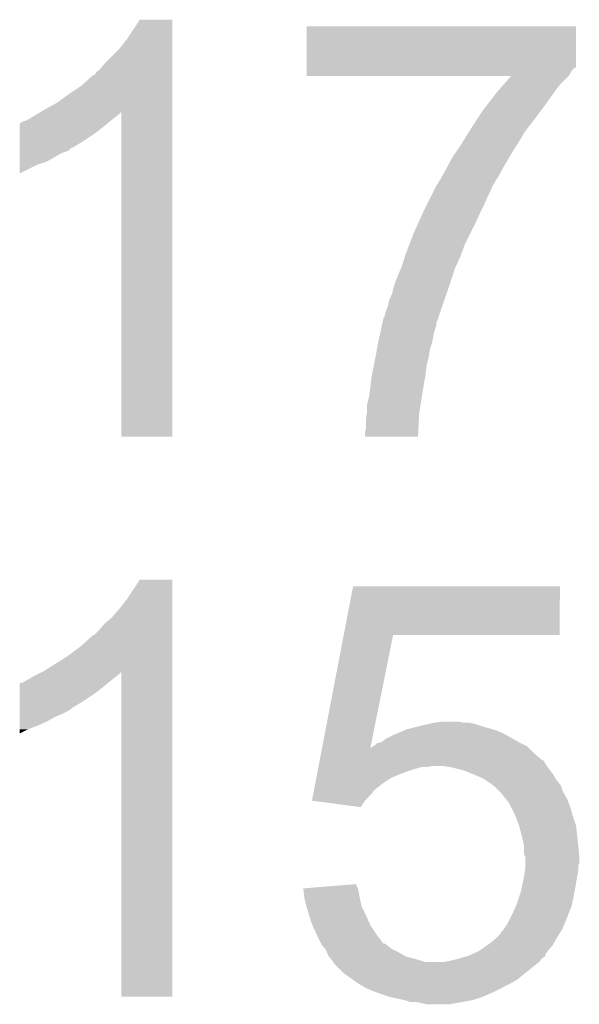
# Model space of a CAD drawing. Extents: x -9 to 122, y -9 to 65.
# Tile 257 of 308: x 80.6 to 81.91, y 49.14 to 51.45. Entities that reach past the tile are written whole.
import ezdxf

# ---------------------------------------------------------------- set-up
doc = ezdxf.new("R2010")
doc.units = 0
doc.layers.add('CLICKER_4_FOR_R7FA4M2A_V100_GTO', color=12, linetype='CONTINUOUS')

msp = doc.modelspace()

# ---------------------------------------------------------------- linework, layer by layer
at = {"layer": 'CLICKER_4_FOR_R7FA4M2A_V100_GTO'}
for points in [[(80.85074, 51.40452), (80.881214, 51.450218), (80.957418, 51.40452), (80.95742, 51.450218)], [(80.881214, 51.450218), (80.88123, 51.45024), (80.95742, 51.450218), (80.88123, 51.45024)], [(81.272384, 51.34102), (81.2724, 51.434978), (81.90484, 51.34102), (81.90484, 51.434978)], [(81.2724, 51.434978), (81.272402, 51.435), (81.90484, 51.434978), (81.272402, 51.435)], [(80.83296, 51.381662), (80.85074, 51.40452), (80.957418, 51.381662), (80.957418, 51.40452)], [(80.797398, 51.346098), (80.83296, 51.381662), (80.957416, 51.346098), (80.957418, 51.381662)], [(80.777082, 51.323244), (80.779626, 51.328322), (80.957416, 51.323244), (80.957416, 51.328322)], [(80.779626, 51.328322), (80.784702, 51.330864), (80.957416, 51.328322), (80.957416, 51.330864)], [(80.784702, 51.330864), (80.797398, 51.346098), (80.957416, 51.330864), (80.957416, 51.346098)], [(81.27238, 51.3207), (81.272382, 51.330856), (81.889598, 51.3207), (81.894678, 51.330856)], [(81.272382, 51.338474), (81.272384, 51.34102), (81.904826, 51.338474), (81.90484, 51.34102)], [(81.272382, 51.335938), (81.272382, 51.338474), (81.89976, 51.335938), (81.904826, 51.338474)], [(81.272382, 51.330856), (81.272382, 51.335938), (81.894678, 51.330856), (81.89976, 51.335938)], [(80.744062, 51.295302), (80.772006, 51.3207), (80.957416, 51.295302), (80.957416, 51.3207)], [(80.772006, 51.3207), (80.774546, 51.320706), (80.957416, 51.3207), (80.957416, 51.320706)], [(80.774546, 51.320706), (80.777082, 51.323244), (80.957416, 51.320706), (80.957416, 51.323244)], [(81.27238, 51.318182), (81.27238, 51.3207), (81.88708, 51.318182), (81.889598, 51.3207)], [(81.752392, 51.31816), (81.27238, 51.318182), (81.887058, 51.31816), (81.88708, 51.318182)], [(81.736852, 51.300378), (81.752392, 51.31816), (81.869278, 51.300378), (81.887058, 51.31816)], [(80.71358, 51.27498), (80.744062, 51.295302), (80.957416, 51.27498), (80.957416, 51.295302)], [(81.71688, 51.27752), (81.725758, 51.28768), (81.851862, 51.27752), (81.85912, 51.28768)], [(81.725758, 51.28768), (81.736852, 51.300378), (81.85912, 51.28768), (81.869278, 51.300378)], [(80.685642, 51.25466), (80.71358, 51.27498), (80.957414, 51.25466), (80.957416, 51.27498)], [(81.697456, 51.25212), (81.71688, 51.27752), (81.83372, 51.25212), (81.851862, 51.27752)], [(80.63653, 51.22672), (80.649172, 51.234304), (80.830418, 51.22672), (80.838002, 51.234304)], [(80.649172, 51.234304), (80.6577, 51.23942), (80.957414, 51.234304), (80.957414, 51.23942)], [(80.6577, 51.23942), (80.685642, 51.25466), (80.957414, 51.23942), (80.957414, 51.25466)], [(80.83804, 50.472362), (80.838002, 51.234304), (80.957398, 50.472362), (80.957414, 51.234304)], [(81.669068, 51.21148), (81.68386, 51.234338), (81.80324, 51.21148), (81.820382, 51.234338)], [(81.68386, 51.234338), (81.697456, 51.25212), (81.820382, 51.234338), (81.83372, 51.25212)], [(80.601824, 51.208942), (80.606902, 51.21148), (80.807562, 51.208942), (80.810734, 51.21148)], [(80.606902, 51.21148), (80.61452, 51.21402), (80.810734, 51.21148), (80.81391, 51.21402)], [(80.61452, 51.21402), (80.624678, 51.2191), (80.81391, 51.21402), (80.82026, 51.2191)], [(80.624678, 51.2191), (80.624682, 51.219102), (80.82026, 51.2191), (80.820262, 51.219102)], [(80.624682, 51.219102), (80.632298, 51.22418), (80.820262, 51.219102), (80.827032, 51.22418)], [(80.632298, 51.22418), (80.63653, 51.22672), (80.827032, 51.22418), (80.830418, 51.22672)], [(81.65592, 51.19116), (81.669068, 51.21148), (81.787434, 51.19116), (81.80324, 51.21148)], [(80.599284, 51.19624), (80.599286, 51.206406), (80.79232, 51.19624), (80.804518, 51.206406)], [(80.599284, 51.181), (80.599284, 51.19624), (80.772, 51.181), (80.79232, 51.19624)], [(80.599286, 51.206406), (80.60182, 51.20894), (80.804518, 51.206406), (80.80756, 51.20894)], [(80.60182, 51.20894), (80.601824, 51.208942), (80.80756, 51.20894), (80.807562, 51.208942)], [(81.638456, 51.16322), (81.65433, 51.188618), (81.77022, 51.16322), (81.785458, 51.188618)], [(81.65433, 51.188618), (81.65592, 51.19116), (81.785458, 51.188618), (81.787434, 51.19116)], [(80.599282, 51.16576), (80.599284, 51.181), (80.749142, 51.16576), (80.772, 51.181)], [(80.599282, 51.15052), (80.599282, 51.16576), (80.723736, 51.15052), (80.749142, 51.16576)], [(80.599282, 51.150514), (80.599282, 51.15052), (80.721194, 51.150514), (80.723736, 51.15052)], [(80.599282, 51.1429), (80.599282, 51.150514), (80.713576, 51.1429), (80.721194, 51.150514)], [(80.599282, 51.13782), (80.599282, 51.1429), (80.698338, 51.13782), (80.713576, 51.1429)], [(81.619632, 51.13528), (81.63052, 51.15052), (81.75244, 51.13528), (81.762138, 51.15052)], [(81.63052, 51.15052), (81.638456, 51.16322), (81.762138, 51.15052), (81.77022, 51.16322)], [(80.59928, 51.1175), (80.599282, 51.13782), (80.662778, 51.1175), (80.698338, 51.13782)], [(81.60766, 51.114958), (81.61782, 51.132742), (81.740584, 51.114958), (81.750958, 51.132742)], [(81.61782, 51.132742), (81.619632, 51.13528), (81.750958, 51.132742), (81.75244, 51.13528)], [(80.59928, 51.10988), (80.59928, 51.1175), (80.63992, 51.10988), (80.662778, 51.1175)], [(80.59928, 51.089596), (80.59928, 51.10988), (80.59928, 51.089596), (80.63992, 51.10988)], [(81.59242, 51.087018), (81.60004, 51.09972), (81.724958, 51.087018), (81.731888, 51.09972)], [(81.60004, 51.09972), (81.60258, 51.1048), (81.731888, 51.09972), (81.73466, 51.1048)], [(81.60258, 51.1048), (81.60766, 51.114958), (81.73466, 51.1048), (81.740584, 51.114958)], [(81.582262, 51.069242), (81.585642, 51.074316), (81.71434, 51.069242), (81.716878, 51.074316)], [(81.585642, 51.074316), (81.587338, 51.07686), (81.716878, 51.074316), (81.719418, 51.07686)], [(81.587338, 51.07686), (81.58734, 51.076862), (81.719418, 51.07686), (81.719418, 51.076862)], [(81.58734, 51.076862), (81.59242, 51.087018), (81.719418, 51.076862), (81.724958, 51.087018)], [(81.56321, 51.03368), (81.57083, 51.04892), (81.69656, 51.03368), (81.70418, 51.04892)], [(81.57083, 51.04892), (81.577182, 51.06162), (81.70418, 51.04892), (81.70926, 51.06162)], [(81.577182, 51.06162), (81.579722, 51.064164), (81.70926, 51.06162), (81.710954, 51.064164)], [(81.579722, 51.064164), (81.582258, 51.069238), (81.710954, 51.064164), (81.714338, 51.069238)], [(81.582258, 51.069238), (81.582262, 51.069242), (81.714338, 51.069238), (81.71434, 51.069242)], [(81.55432, 51.0159), (81.56321, 51.03368), (81.68894, 51.0159), (81.69656, 51.03368)], [(81.54462, 50.99558), (81.54924, 51.00574), (81.67878, 50.99558), (81.68386, 51.00574)], [(81.54924, 51.00574), (81.55432, 51.0159), (81.68386, 51.00574), (81.68894, 51.0159)], [(81.53423, 50.97272), (81.54462, 50.99558), (81.66862, 50.97272), (81.67878, 50.99558)], [(81.52384, 50.94986), (81.53423, 50.97272), (81.65719, 50.94986), (81.66862, 50.97272)], [(81.513194, 50.921918), (81.52384, 50.94986), (81.64322, 50.921918), (81.65719, 50.94986)], [(81.503518, 50.89652), (81.513194, 50.921918), (81.633982, 50.89652), (81.64322, 50.921918)], [(81.495902, 50.87112), (81.502756, 50.893982), (81.622668, 50.87112), (81.63306, 50.893982)], [(81.502756, 50.893982), (81.503518, 50.89652), (81.63306, 50.893982), (81.633982, 50.89652)], [(81.48574, 50.84826), (81.493642, 50.866038), (81.614432, 50.84826), (81.62036, 50.866038)], [(81.493642, 50.866038), (81.495902, 50.87112), (81.62036, 50.866038), (81.622668, 50.87112)], [(81.478122, 50.827942), (81.48574, 50.84826), (81.60766, 50.827942), (81.614432, 50.84826)], [(81.47304, 50.807622), (81.478122, 50.827942), (81.600886, 50.807622), (81.60766, 50.827942)], [(81.465422, 50.789842), (81.47195, 50.80508), (81.594764, 50.789842), (81.60004, 50.80508)], [(81.47195, 50.80508), (81.47304, 50.807622), (81.60004, 50.80508), (81.600886, 50.807622)], [(81.457802, 50.764442), (81.46288, 50.777142), (81.585972, 50.764442), (81.590368, 50.777142)], [(81.46288, 50.777142), (81.465422, 50.789842), (81.590368, 50.777142), (81.594764, 50.789842)], [(81.45051, 50.739036), (81.452722, 50.749202), (81.57718, 50.739036), (81.580698, 50.749202)], [(81.452722, 50.749202), (81.455262, 50.754282), (81.580698, 50.749202), (81.582456, 50.754282)], [(81.455262, 50.754282), (81.457802, 50.764442), (81.582456, 50.754282), (81.585972, 50.764442)], [(81.446094, 50.718718), (81.449406, 50.733958), (81.5721, 50.718718), (81.577178, 50.733958)], [(81.449406, 50.733958), (81.45051, 50.739036), (81.577178, 50.733958), (81.57718, 50.739036)], [(81.440572, 50.69332), (81.446094, 50.718718), (81.567018, 50.69332), (81.5721, 50.718718)], [(81.43771, 50.678078), (81.44002, 50.69078), (81.56194, 50.678078), (81.56617, 50.69078)], [(81.44002, 50.69078), (81.440572, 50.69332), (81.56617, 50.69078), (81.567018, 50.69332)], [(81.430366, 50.639978), (81.434432, 50.6603), (81.55432, 50.639978), (81.5594, 50.6603)], [(81.434432, 50.6603), (81.43494, 50.66284), (81.5594, 50.6603), (81.559762, 50.66284)], [(81.43494, 50.66284), (81.43771, 50.678078), (81.559762, 50.66284), (81.56194, 50.678078)], [(81.426304, 50.61966), (81.430366, 50.639978), (81.55178, 50.61966), (81.55432, 50.639978)], [(81.42224, 50.58918), (81.42478, 50.612038), (81.5467, 50.58918), (81.550508, 50.612038)], [(81.42478, 50.612038), (81.426304, 50.61966), (81.550508, 50.612038), (81.55178, 50.61966)], [(81.420334, 50.57394), (81.42224, 50.58918), (81.54416, 50.57394), (81.5467, 50.58918)], [(81.41462, 50.548542), (81.4197, 50.568862), (81.540148, 50.548542), (81.543358, 50.568862)], [(81.4197, 50.568862), (81.420334, 50.57394), (81.543358, 50.568862), (81.54416, 50.57394)], [(81.41462, 50.533302), (81.41462, 50.548542), (81.537742, 50.533302), (81.540148, 50.548542)], [(81.41208, 50.51552), (81.41353, 50.525678), (81.536052, 50.51552), (81.53654, 50.525678)], [(81.41353, 50.525678), (81.41462, 50.533302), (81.53654, 50.525678), (81.537742, 50.533302)], [(81.41208, 50.492662), (81.41208, 50.51552), (81.534954, 50.492662), (81.536052, 50.51552)], [(80.957398, 50.47234), (80.83804, 50.472362), (80.957398, 50.47234), (80.957398, 50.472362)], [(81.40954, 50.482502), (81.41208, 50.492662), (81.534466, 50.482502), (81.534954, 50.492662)], [(81.40954, 50.472362), (81.40954, 50.482502), (81.533978, 50.472362), (81.534466, 50.482502)], [(81.533978, 50.47234), (81.40954, 50.472362), (81.533978, 50.47234), (81.533978, 50.472362)], [(80.85074, 50.09134), (80.881214, 50.137038), (80.957418, 50.09134), (80.95742, 50.137038)], [(80.881214, 50.137038), (80.88123, 50.13706), (80.95742, 50.137038), (80.88123, 50.13706)], [(81.359676, 50.00752), (81.381612, 50.121798), (81.866718, 50.00752), (81.86674, 50.121798)], [(81.381612, 50.121798), (81.381618, 50.12182), (81.86674, 50.121798), (81.381618, 50.12182)], [(80.83296, 50.068478), (80.85074, 50.09134), (80.957418, 50.068478), (80.957418, 50.09134)], [(80.815182, 50.04816), (80.83296, 50.068478), (80.957418, 50.04816), (80.957418, 50.068478)], [(80.7974, 50.032922), (80.815182, 50.04816), (80.957416, 50.032922), (80.957418, 50.04816)], [(80.774546, 50.007526), (80.7847, 50.01768), (80.957416, 50.007526), (80.957416, 50.01768)], [(80.7847, 50.01768), (80.7974, 50.032922), (80.957416, 50.01768), (80.957416, 50.032922)], [(80.74406, 49.98212), (80.772006, 50.00752), (80.957416, 49.98212), (80.957416, 50.00752)], [(80.772006, 50.00752), (80.774546, 50.007526), (80.957416, 50.00752), (80.957416, 50.007526)], [(81.30897, 49.743366), (81.359672, 50.007502), (81.422266, 49.743366), (81.475576, 50.007502)], [(81.359672, 50.007502), (81.359676, 50.00752), (81.475576, 50.007502), (81.866718, 50.00752)], [(80.713578, 49.95926), (80.74406, 49.98212), (80.957416, 49.95926), (80.957416, 49.98212)], [(80.6577, 49.923702), (80.713578, 49.95926), (80.957414, 49.923702), (80.957416, 49.95926)], [(80.63738, 49.91354), (80.652544, 49.921124), (80.830418, 49.91354), (80.838002, 49.921124)], [(80.652544, 49.921124), (80.6577, 49.923702), (80.957414, 49.921124), (80.957414, 49.923702)], [(80.83804, 49.159182), (80.838002, 49.921124), (80.957398, 49.159182), (80.957414, 49.921124)], [(80.599286, 49.893226), (80.601826, 49.89576), (80.804518, 49.893226), (80.80756, 49.89576)], [(80.601826, 49.89576), (80.606906, 49.895764), (80.80756, 49.89576), (80.807564, 49.895764)], [(80.606906, 49.895764), (80.614522, 49.90084), (80.807564, 49.895764), (80.81391, 49.90084)], [(80.614522, 49.90084), (80.624678, 49.90592), (80.81391, 49.90084), (80.82026, 49.90592)], [(80.624678, 49.90592), (80.624682, 49.905922), (80.82026, 49.90592), (80.820262, 49.905922)], [(80.624682, 49.905922), (80.632302, 49.911), (80.820262, 49.905922), (80.827032, 49.911)], [(80.632302, 49.911), (80.63738, 49.91354), (80.827032, 49.911), (80.830418, 49.91354)], [(80.599284, 49.88306), (80.599286, 49.893226), (80.79232, 49.88306), (80.804518, 49.893226)], [(80.599284, 49.86782), (80.599284, 49.88306), (80.772, 49.86782), (80.79232, 49.88306)], [(80.599282, 49.85258), (80.599284, 49.86782), (80.749142, 49.85258), (80.772, 49.86782)], [(80.599282, 49.83734), (80.599282, 49.85258), (80.723736, 49.83734), (80.749142, 49.85258)], [(80.599282, 49.837318), (80.599282, 49.83734), (80.7212, 49.837318), (80.723736, 49.83734)], [(80.599282, 49.834796), (80.599282, 49.837318), (80.721192, 49.834796), (80.7212, 49.837318)], [(80.599282, 49.82972), (80.599282, 49.834796), (80.713578, 49.82972), (80.721192, 49.834796)], [(80.599282, 49.8221), (80.599282, 49.82972), (80.69834, 49.8221), (80.713578, 49.82972)], [(80.59928, 49.81448), (80.599282, 49.8221), (80.680558, 49.81448), (80.69834, 49.8221)], [(80.59928, 49.80432), (80.59928, 49.81448), (80.662778, 49.80432), (80.680558, 49.81448)], [(80.59928, 49.79416), (80.59928, 49.80432), (80.63992, 49.79416), (80.662778, 49.80432)], [(81.5721, 49.80178), (81.589882, 49.80432), (81.640682, 49.80178), (81.627982, 49.80432)], [(80.59928, 49.78654), (80.59928, 49.79416), (80.6196, 49.78654), (80.63992, 49.79416)], [(80.59928, 49.776416), (80.59928, 49.78654), (80.59928, 49.776416), (80.6196, 49.78654)], [(81.484216, 49.77638), (81.502504, 49.784), (81.734662, 49.77638), (81.716882, 49.784)], [(81.502504, 49.784), (81.508602, 49.78654), (81.716882, 49.784), (81.707992, 49.78654)], [(81.508602, 49.78654), (81.53908, 49.79416), (81.707992, 49.78654), (81.68132, 49.79416)], [(81.53908, 49.79416), (81.561084, 49.799238), (81.68132, 49.79416), (81.66608, 49.799238)], [(81.561084, 49.799238), (81.5721, 49.80178), (81.66608, 49.799238), (81.653382, 49.80178)], [(81.437486, 49.753522), (81.447636, 49.75606), (81.775296, 49.753522), (81.77022, 49.75606)], [(81.447636, 49.75606), (81.447644, 49.756062), (81.77022, 49.75606), (81.770218, 49.756062)], [(81.447644, 49.756062), (81.457802, 49.76368), (81.770218, 49.756062), (81.756886, 49.76368)], [(81.457802, 49.76368), (81.47812, 49.77384), (81.756886, 49.76368), (81.739108, 49.77384)], [(81.47812, 49.77384), (81.484216, 49.77638), (81.739108, 49.77384), (81.734662, 49.77638)], [(81.306532, 49.73066), (81.30897, 49.74336), (81.80578, 49.73066), (81.79308, 49.74336)], [(81.30897, 49.74336), (81.30897, 49.743366), (81.422266, 49.74336), (81.424786, 49.743366)], [(81.422266, 49.74336), (81.422266, 49.743366), (81.79308, 49.74336), (81.793074, 49.743366)], [(81.424786, 49.743366), (81.427318, 49.745898), (81.793074, 49.743366), (81.79054, 49.745898)], [(81.427318, 49.745898), (81.427324, 49.745902), (81.79054, 49.745898), (81.790534, 49.745902)], [(81.427324, 49.745902), (81.4324, 49.748442), (81.790534, 49.745902), (81.785454, 49.748442)], [(81.4324, 49.748442), (81.437486, 49.753522), (81.785454, 49.748442), (81.775296, 49.753522)], [(81.302142, 49.707798), (81.303118, 49.712874), (81.831182, 49.707798), (81.828642, 49.712874)], [(81.303118, 49.712874), (81.303606, 49.715418), (81.828642, 49.712874), (81.823564, 49.715418)], [(81.303606, 49.715418), (81.306532, 49.73066), (81.823564, 49.715418), (81.80578, 49.73066)], [(81.29678, 49.67986), (81.298242, 49.68748), (81.48828, 49.67986), (81.5086, 49.68748)], [(81.298242, 49.68748), (81.299218, 49.69256), (81.5086, 49.68748), (81.52384, 49.69256)], [(81.299218, 49.69256), (81.300194, 49.69764), (81.52384, 49.69256), (81.541616, 49.69764)], [(81.300194, 49.69764), (81.30068, 49.70018), (81.554318, 49.69764), (81.567018, 49.70018)], [(81.30068, 49.70018), (81.302142, 49.707798), (81.83626, 49.70018), (81.831182, 49.707798)], [(81.610198, 49.69764), (81.592418, 49.70018), (81.838166, 49.69764), (81.83626, 49.70018)], [(81.640678, 49.69002), (81.610198, 49.69764), (81.843882, 49.69002), (81.838166, 49.69764)], [(81.66608, 49.67986), (81.640678, 49.69002), (81.851502, 49.67986), (81.843882, 49.69002)], [(81.293368, 49.66208), (81.295316, 49.672238), (81.45526, 49.66208), (81.470498, 49.672238)], [(81.295316, 49.672238), (81.29678, 49.67986), (81.470498, 49.672238), (81.48828, 49.67986)], [(81.666086, 49.679858), (81.66608, 49.67986), (81.851502, 49.679858), (81.851502, 49.67986)], [(81.68894, 49.6697), (81.666086, 49.679858), (81.857598, 49.6697), (81.851502, 49.679858)], [(81.69275, 49.66716), (81.68894, 49.6697), (81.85912, 49.66716), (81.857598, 49.6697)], [(81.70418, 49.65954), (81.69275, 49.66716), (81.865216, 49.65954), (81.85912, 49.66716)], [(81.287516, 49.6316), (81.289954, 49.644298), (81.42224, 49.6316), (81.432398, 49.644298)], [(81.289954, 49.644298), (81.291904, 49.65446), (81.432398, 49.644298), (81.4451, 49.65446)], [(81.291904, 49.65446), (81.293368, 49.66208), (81.4451, 49.65446), (81.45526, 49.66208)], [(81.710534, 49.654458), (81.70418, 49.65954), (81.86928, 49.654458), (81.865216, 49.65954)], [(81.716878, 49.649382), (81.710534, 49.654458), (81.870972, 49.649382), (81.86928, 49.654458)], [(81.72704, 49.63922), (81.716878, 49.649382), (81.87436, 49.63922), (81.870972, 49.649382)], [(81.285084, 49.618924), (81.287516, 49.6316), (81.409564, 49.618924), (81.42224, 49.6316)], [(81.285264, 49.6189), (81.285084, 49.618924), (81.40954, 49.6189), (81.409564, 49.618924)], [(81.399368, 49.603662), (81.285264, 49.6189), (81.399368, 49.603662), (81.40954, 49.6189)], [(81.727042, 49.639218), (81.72704, 49.63922), (81.87436, 49.639218), (81.87436, 49.63922)], [(81.741264, 49.62144), (81.727042, 49.639218), (81.88452, 49.62144), (81.87436, 49.639218)], [(81.74736, 49.61382), (81.741264, 49.62144), (81.887378, 49.61382), (81.88452, 49.62144)], [(81.75371, 49.601122), (81.74736, 49.61382), (81.892138, 49.601122), (81.887378, 49.61382)], [(81.76006, 49.58842), (81.75371, 49.601122), (81.89577, 49.58842), (81.892138, 49.601122)], [(81.762094, 49.58334), (81.76006, 49.58842), (81.89722, 49.58334), (81.89577, 49.58842)], [(81.77022, 49.563022), (81.762094, 49.58334), (81.903994, 49.563022), (81.89722, 49.58334)], [(81.770914, 49.560478), (81.77022, 49.563022), (81.90484, 49.560478), (81.903994, 49.563022)], [(81.777148, 49.53762), (81.770914, 49.560478), (81.90738, 49.53762), (81.90484, 49.560478)], [(81.77784, 49.53508), (81.777148, 49.53762), (81.907636, 49.53508), (81.90738, 49.53762)], [(81.78292, 49.512222), (81.77784, 49.53508), (81.90992, 49.512222), (81.907636, 49.53508)], [(81.78292, 49.494444), (81.78292, 49.512222), (81.911698, 49.494444), (81.90992, 49.512222)], [(81.785458, 49.486822), (81.78292, 49.494444), (81.91246, 49.486822), (81.911698, 49.494444)], [(81.78546, 49.474118), (81.785458, 49.486822), (81.912458, 49.474118), (81.91246, 49.486822)], [(81.784732, 49.453798), (81.78546, 49.458882), (81.90992, 49.453798), (81.90992, 49.458882)], [(81.78546, 49.466496), (81.78546, 49.474118), (81.90992, 49.466496), (81.912458, 49.474118)], [(81.78546, 49.458882), (81.78546, 49.466496), (81.90992, 49.458882), (81.90992, 49.466496)], [(81.776388, 49.41062), (81.78292, 49.4411), (81.9023, 49.41062), (81.90738, 49.4411)], [(81.78292, 49.4411), (81.784732, 49.453798), (81.90738, 49.4411), (81.90992, 49.453798)], [(81.26478, 49.41316), (81.295914, 49.415696), (81.392606, 49.41316), (81.39176, 49.415696)], [(81.265342, 49.40808), (81.26478, 49.41316), (81.3943, 49.40808), (81.392606, 49.41316)], [(81.295914, 49.415696), (81.327072, 49.418234), (81.39176, 49.415696), (81.389226, 49.418234)], [(81.327072, 49.418234), (81.38922, 49.423296), (81.389226, 49.418234), (81.38922, 49.423296)], [(81.7753, 49.405542), (81.776388, 49.41062), (81.901284, 49.405542), (81.9023, 49.41062)], [(81.267022, 49.39284), (81.265342, 49.40808), (81.39684, 49.39284), (81.3943, 49.40808)], [(81.2673, 49.390302), (81.267022, 49.39284), (81.397404, 49.390302), (81.39684, 49.39284)], [(81.27238, 49.36998), (81.2673, 49.390302), (81.40192, 49.36998), (81.397404, 49.390302)], [(81.76514, 49.37506), (81.7753, 49.405542), (81.895186, 49.37506), (81.901284, 49.405542)], [(81.272382, 49.369978), (81.27238, 49.36998), (81.40192, 49.369978), (81.40192, 49.36998)], [(81.27873, 49.34966), (81.272382, 49.369978), (81.41208, 49.34966), (81.40192, 49.369978)], [(81.75498, 49.3522), (81.76401, 49.372518), (81.88655, 49.3522), (81.894678, 49.372518)], [(81.76401, 49.372518), (81.76514, 49.37506), (81.894678, 49.372518), (81.895186, 49.37506)], [(81.285078, 49.329342), (81.27873, 49.34966), (81.421112, 49.329342), (81.41208, 49.34966)], [(81.746088, 49.33442), (81.75498, 49.3522), (81.87944, 49.33442), (81.88655, 49.3522)], [(81.286254, 49.326798), (81.285078, 49.329342), (81.422242, 49.326798), (81.421112, 49.329342)], [(81.296804, 49.30394), (81.286254, 49.326798), (81.43748, 49.30394), (81.422242, 49.326798)], [(81.73466, 49.31664), (81.74482, 49.331882), (81.871818, 49.31664), (81.878352, 49.331882)], [(81.74482, 49.331882), (81.746088, 49.33442), (81.878352, 49.331882), (81.87944, 49.33442)], [(81.30032, 49.29632), (81.296804, 49.30394), (81.4432, 49.29632), (81.43748, 49.30394)], [(81.30667, 49.28362), (81.30032, 49.29632), (81.45273, 49.28362), (81.4432, 49.29632)], [(81.71434, 49.29378), (81.716878, 49.29632), (81.857668, 49.29378), (81.85912, 49.29632)], [(81.716878, 49.29632), (81.727042, 49.306484), (81.85912, 49.29632), (81.86547, 49.306484)], [(81.727042, 49.306484), (81.729582, 49.31156), (81.86547, 49.306484), (81.868642, 49.31156)], [(81.729582, 49.31156), (81.73466, 49.31664), (81.868642, 49.31156), (81.871818, 49.31664)], [(81.306674, 49.283614), (81.30667, 49.28362), (81.457806, 49.283614), (81.45273, 49.28362)], [(81.307938, 49.281082), (81.306674, 49.283614), (81.46034, 49.281082), (81.457806, 49.283614)], [(81.309972, 49.27854), (81.307938, 49.281082), (81.462882, 49.27854), (81.46034, 49.281082)], [(81.316068, 49.27092), (81.309972, 49.27854), (81.473042, 49.27092), (81.462882, 49.27854)], [(81.676242, 49.265842), (81.694382, 49.27854), (81.838078, 49.265842), (81.84896, 49.27854)], [(81.694382, 49.27854), (81.70164, 49.28362), (81.84896, 49.27854), (81.851862, 49.28362)], [(81.70164, 49.28362), (81.71434, 49.29378), (81.851862, 49.28362), (81.857668, 49.29378)], [(81.318098, 49.26838), (81.316068, 49.27092), (81.478122, 49.26838), (81.473042, 49.27092)], [(81.320132, 49.2633), (81.318098, 49.26838), (81.488278, 49.2633), (81.478122, 49.26838)], [(81.32318, 49.255682), (81.320132, 49.2633), (81.501612, 49.255682), (81.488278, 49.2633)], [(81.325216, 49.253138), (81.32318, 49.255682), (81.506064, 49.253138), (81.501612, 49.255682)], [(81.329278, 49.24806), (81.325216, 49.253138), (81.526378, 49.24806), (81.506064, 49.253138)], [(81.33334, 49.24298), (81.329278, 49.24806), (81.543314, 49.24298), (81.526378, 49.24806)], [(81.60766, 49.24298), (81.62797, 49.248058), (81.820172, 49.24298), (81.823558, 49.248058)], [(81.62797, 49.248058), (81.627978, 49.24806), (81.823558, 49.248058), (81.82356, 49.24806)], [(81.627978, 49.24806), (81.644914, 49.25314), (81.82356, 49.24806), (81.831176, 49.25314)], [(81.644914, 49.25314), (81.653382, 49.25568), (81.831176, 49.25314), (81.832448, 49.25568)], [(81.653382, 49.25568), (81.659086, 49.258216), (81.832448, 49.25568), (81.833718, 49.258216)], [(81.659086, 49.258216), (81.664796, 49.260754), (81.833718, 49.258216), (81.83372, 49.260754)], [(81.664796, 49.260754), (81.676242, 49.265842), (81.83372, 49.260754), (81.838078, 49.265842)], [(81.335034, 49.24044), (81.33334, 49.24298), (81.551782, 49.24044), (81.543314, 49.24298)], [(81.335036, 49.240438), (81.335034, 49.24044), (81.818478, 49.240438), (81.818478, 49.24044)], [(81.33842, 49.23536), (81.335036, 49.240438), (81.811706, 49.23536), (81.818478, 49.240438)], [(81.34096, 49.23282), (81.33842, 49.23536), (81.80832, 49.23282), (81.811706, 49.23536)], [(81.358738, 49.215042), (81.34096, 49.23282), (81.786096, 49.215042), (81.80832, 49.23282)], [(81.592422, 49.24044), (81.60766, 49.24298), (81.818478, 49.24044), (81.820172, 49.24298)], [(81.362298, 49.2125), (81.358738, 49.215042), (81.78292, 49.2125), (81.786096, 49.215042)], [(81.380078, 49.199798), (81.362298, 49.2125), (81.767678, 49.199798), (81.78292, 49.2125)], [(81.394298, 49.18964), (81.380078, 49.199798), (81.7499, 49.18964), (81.767678, 49.199798)], [(81.412078, 49.17948), (81.394298, 49.18964), (81.72958, 49.17948), (81.7499, 49.18964)], [(81.429862, 49.17186), (81.412078, 49.17948), (81.71434, 49.17186), (81.72958, 49.17948)], [(80.957398, 49.15916), (80.83804, 49.159182), (80.957398, 49.15916), (80.957398, 49.159182)], [(81.436976, 49.16932), (81.429862, 49.17186), (81.70926, 49.16932), (81.71434, 49.17186)], [(81.46542, 49.159162), (81.436976, 49.16932), (81.686404, 49.159162), (81.70926, 49.16932)], [(81.46543, 49.15916), (81.46542, 49.159162), (81.6864, 49.15916), (81.686404, 49.159162)], [(81.500978, 49.15154), (81.46543, 49.15916), (81.66354, 49.15154), (81.6864, 49.15916)], [(81.516218, 49.146462), (81.500978, 49.15154), (81.63561, 49.146462), (81.66354, 49.15154)], [(81.531458, 49.14646), (81.516218, 49.146462), (81.635598, 49.14646), (81.63561, 49.146462)], [(81.54416, 49.14392), (81.531458, 49.14646), (81.621628, 49.14392), (81.635598, 49.14646)], [(81.554318, 49.14138), (81.54416, 49.14392), (81.607658, 49.14138), (81.621628, 49.14392)]]:
    msp.add_solid(points, dxfattribs=at)

doc.saveas('drawing.dxf')
